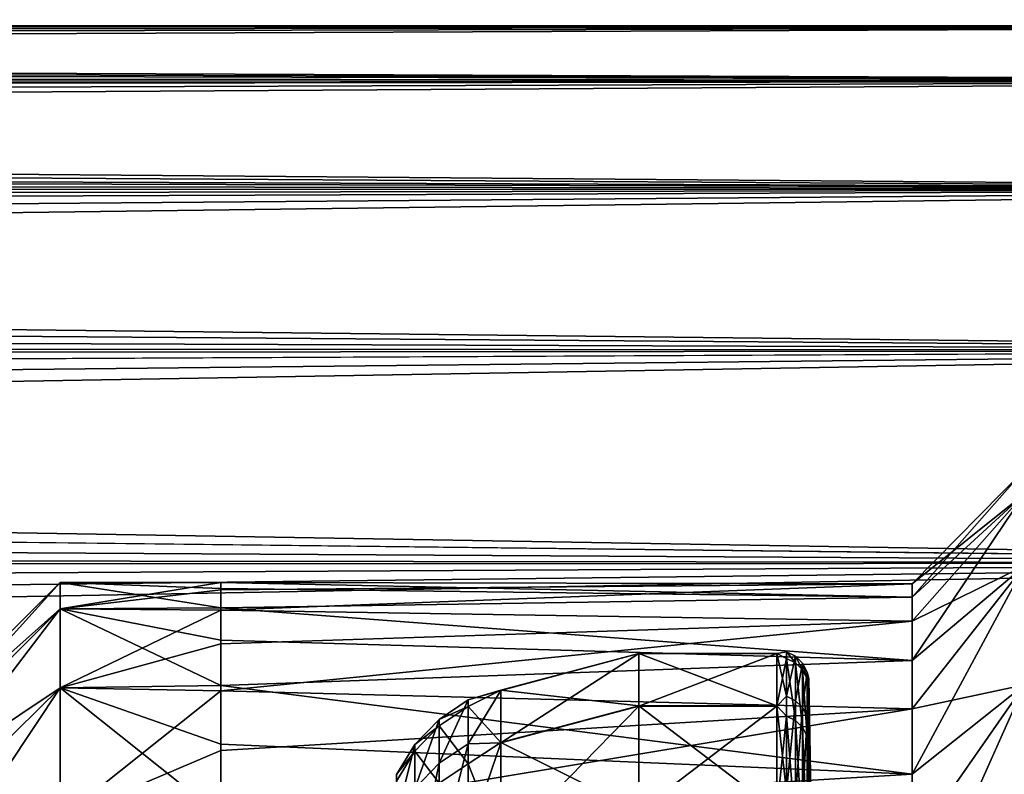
# Model space of a CAD drawing. Header units: metres. Extents: x -22 to 72, y -222 to 22.
# Tile 291 of 410: x 44.77 to 47.84, y 18.65 to 21. Entities that reach past the tile are written whole.
import ezdxf

# ---------------------------------------------------------------- set-up
doc = ezdxf.new("R2010")
doc.units = ezdxf.units.M
doc.layers.add('solid_509499_SW0002', color=7, linetype='CONTINUOUS')
doc.layers.add('solid_509499_SW0002_01', color=7, linetype='CONTINUOUS')

msp = doc.modelspace()

# ---------------------------------------------------------------- linework, layer by layer
at = {"layer": 'solid_509499_SW0002'}
for points in [[(50.400002, 20.978855, 67.057838), (11.842851, 20.999664, 67.881416), (11.843154, 20.999626, 68.125168)], [(50.400002, 20.978855, 67.057838), (11.845317, 20.998728, 67.768799), (11.842851, 20.999664, 67.881416)], [(50.400002, 20.978855, 67.057838), (11.843154, 20.999626, 68.125168), (11.848177, 20.996748, 68.36956)], [(50.400002, 20.978855, 67.057838), (11.848337, 20.997213, 67.657845), (11.845317, 20.998728, 67.768799)], [(50.400002, 20.978855, 67.057838), (11.848177, 20.996748, 68.36956), (11.869564, 20.983759, 68.825768)], [(50.400002, 20.978855, 67.057838), (11.899939, 20.965437, 66.795639), (11.848337, 20.997213, 67.657845)], [(50.400002, 20.978855, 68.942162), (11.869564, 20.983759, 68.825768), (11.907877, 20.960739, 69.283516)], [(50.400002, 20.978855, 68.942162), (50.400002, 20.978855, 67.057838), (11.869564, 20.983759, 68.825768)], [(50.400002, 20.978855, 67.057838), (50.400002, 20.809944, 65.181099), (11.899939, 20.965437, 66.795639)], [(50.400002, 20.809944, 65.181099), (11.949876, 20.935354, 66.353493), (11.899939, 20.965437, 66.795639)], [(50.400002, 20.978855, 68.942162), (11.907877, 20.960739, 69.283516), (11.963282, 20.927355, 69.745232)], [(50.400002, 20.978855, 68.942162), (11.963282, 20.927355, 69.745232), (12.036302, 20.883015, 70.213524)], [(50.400002, 20.978855, 68.942162), (12.036302, 20.883015, 70.213524), (12.12784, 20.826891, 70.690834)], [(50.400002, 20.809944, 70.818901), (50.400002, 20.978855, 68.942162), (12.12784, 20.826891, 70.690834)], [(50.400002, 20.809944, 65.181099), (12.016326, 20.895069, 65.90332), (11.949876, 20.935354, 66.353493)], [(50.400002, 20.809944, 65.181099), (12.099919, 20.843945, 65.444626), (12.016326, 20.895069, 65.90332)], [(50.400002, 20.809944, 65.181099), (12.201468, 20.781265, 64.976921), (12.099919, 20.843945, 65.444626)], [(50.400002, 20.809944, 70.818901), (12.12784, 20.826891, 70.690834), (12.239179, 20.757908, 71.179512)], [(50.400002, 20.809944, 65.181099), (50.400002, 20.473486, 63.327061), (12.201468, 20.781265, 64.976921)], [(50.400002, 20.809944, 70.818901), (12.239179, 20.757908, 71.179512), (12.37204, 20.674721, 71.681839)], [(50.400002, 20.809944, 70.818901), (12.37204, 20.674721, 71.681839), (12.528169, 20.575806, 72.199547)], [(50.400002, 20.473486, 72.672943), (50.400002, 20.809944, 70.818901), (12.528169, 20.575806, 72.199547)], [(50.400002, 20.473486, 63.327061), (12.32171, 20.706303, 64.500137), (12.201468, 20.781265, 64.976921)], [(50.400002, 20.473486, 63.327061), (12.461383, 20.618248, 64.014038), (12.32171, 20.706303, 64.500137)], [(50.400002, 20.473486, 63.327061), (12.621585, 20.51601, 63.517445), (12.461383, 20.618248, 64.014038)], [(50.400002, 20.473486, 72.672943), (12.528169, 20.575806, 72.199547), (12.709306, 20.459463, 72.733955)], [(50.400002, 20.473486, 63.327061), (12.804149, 20.397873, 63.007328), (12.621585, 20.51601, 63.517445)], [(50.400002, 20.473486, 72.672943), (12.709306, 20.459463, 72.733955), (12.916584, 20.324175, 73.284683)], [(50.400002, 20.473486, 63.327061), (50.400002, 19.972187, 61.510643), (12.804149, 20.397873, 63.007328)], [(50.400002, 20.473486, 72.672943), (12.916584, 20.324175, 73.284683), (13.150147, 20.168978, 73.849136)], [(50.400002, 20.473486, 72.672943), (13.150147, 20.168978, 73.849136), (13.408728, 19.993776, 74.422531)], [(50.400002, 19.972187, 74.489357), (50.400002, 20.473486, 72.672943), (13.408728, 19.993776, 74.422531)], [(50.400002, 19.972187, 61.510643), (13.011673, 20.261501, 62.479897), (12.804149, 20.397873, 63.007328)], [(50.400002, 19.972187, 61.510643), (13.244899, 20.105497, 61.936256), (13.011673, 20.261501, 62.479897)], [(50.400002, 19.972187, 61.510643), (13.503396, 19.929052, 61.37936), (13.244899, 20.105497, 61.936256)], [(50.400002, 19.972187, 74.489357), (13.408728, 19.993776, 74.422531), (13.691353, 19.798151, 75.002373)], [(50.400002, 19.972187, 61.510643), (50.400002, 19.310083, 59.746475), (13.503396, 19.929052, 61.37936)], [(50.400002, 19.972187, 74.489357), (13.691353, 19.798151, 75.002373), (13.995957, 19.582348, 75.584961)], [(50.400002, 19.972187, 74.489357), (13.995957, 19.582348, 75.584961), (14.312191, 19.352528, 76.153503)], [(50.400002, 19.310083, 76.253525), (50.400002, 19.972187, 74.489357), (14.312191, 19.352528, 76.153503)], [(50.400002, 19.310083, 59.746475), (13.785079, 19.732504, 60.814716), (13.503396, 19.929052, 61.37936)], [(50.400002, 19.310083, 59.746475), (14.084914, 19.518549, 60.252338), (13.785079, 19.732504, 60.814716)], [(50.400002, 19.310083, 59.746475), (14.387745, 19.297123, 59.716221), (14.084914, 19.518549, 60.252338)], [(50.400002, 19.310083, 76.253525), (14.312191, 19.352528, 76.153503), (14.625925, 19.118828, 76.68737)], [(50.400002, 19.310083, 59.746475), (50.400002, 18.492506, 58.048759), (14.387745, 19.297123, 59.716221)], [(50.400002, 18.492506, 58.048759), (14.685101, 19.074324, 59.215343), (14.387745, 19.297123, 59.716221)], [(50.400002, 19.310083, 76.253525), (14.625925, 19.118828, 76.68737), (14.926111, 18.889782, 77.174751)], [(50.400002, 19.310083, 76.253525), (14.926111, 18.889782, 77.174751), (15.22055, 18.659496, 77.634476)], [(50.400002, 18.492506, 77.951241), (50.400002, 19.310083, 76.253525), (15.22055, 18.659496, 77.634476)], [(50.400002, 18.492506, 58.048759), (14.975471, 18.851667, 58.747181), (14.685101, 19.074324, 59.215343)], [(50.400002, 18.492506, 58.048759), (15.263559, 18.62553, 58.300018), (14.975471, 18.851667, 58.747181)], [(50.400002, 18.492506, 77.951241), (15.22055, 18.659496, 77.634476), (15.518391, 18.420713, 78.083519)]]:
    msp.add_3dface(points, dxfattribs=at)
at = {"layer": 'solid_509499_SW0002_01'}
for points in [[(47.900002, 19.6, 68), (47.549999, 19.204662, 69.320389), (47.549999, 19.245459, 67.581856)], [(47.900002, 19.525415, 69.708252), (47.549999, 19.204662, 69.320389), (47.900002, 19.6, 68)], [(47.900002, 19.6, 68), (47.549999, 19.245459, 67.581856), (47.900002, 19.525415, 66.291748)], [(47.900002, 19.525415, 69.708252), (47.549999, 19.007137, 71.048157), (47.549999, 19.204662, 69.320389)], [(47.900002, 19.302233, 71.403503), (47.549999, 19.007137, 71.048157), (47.900002, 19.525415, 69.708252)], [(47.900002, 19.525415, 66.291748), (47.549999, 19.245459, 67.581856), (47.549999, 19.12919, 65.846733)], [(47.900002, 19.525415, 66.291748), (47.549999, 19.12919, 65.846733), (47.900002, 19.302233, 64.596497)], [(47.900002, 19.302233, 71.403503), (47.549999, 18.654491, 72.751045), (47.549999, 19.007137, 71.048157)], [(47.900002, 18.932146, 73.072853), (47.549999, 18.654491, 72.751045), (47.900002, 19.302233, 71.403503)], [(47.900002, 19.302233, 64.596497), (47.549999, 19.12919, 65.846733), (47.549999, 18.85681, 64.129181)], [(47.900002, 19.302233, 64.596497), (47.549999, 18.85681, 64.129181), (47.900002, 18.932146, 62.927147)], [(44.900002, 19.25, 68), (44.150002, 18.5, 68), (44.150002, 18.421082, 66.293022)], [(44.900002, 19.167885, 69.776146), (44.150002, 18.5, 68), (44.900002, 19.25, 68)], [(44.900002, 19.25, 68), (44.150002, 18.421082, 66.293022), (44.900002, 19.167885, 66.223854)], [(44.900002, 19.25, 68), (45.400002, 19.231361, 68.846893), (45.400002, 19.171614, 69.735435)], [(44.900002, 19.167885, 69.776146), (44.900002, 19.25, 68), (45.400002, 19.171614, 69.735435)], [(44.900002, 19.25, 68), (45.400002, 19.24995, 67.956543), (45.400002, 19.231361, 68.846893)], [(44.900002, 19.25, 68), (44.900002, 19.167885, 66.223854), (45.400002, 19.24995, 67.956543)], [(44.900002, 19.167885, 66.223854), (45.400002, 19.227343, 67.066284), (45.400002, 19.24995, 67.956543)], [(47.549999, 19.204662, 69.320389), (45.400002, 19.231361, 68.846893), (45.400002, 19.24995, 67.956543)], [(47.549999, 19.245459, 67.581856), (45.400002, 19.24995, 67.956543), (45.400002, 19.227343, 67.066284)], [(47.549999, 19.245459, 67.581856), (47.549999, 19.204662, 69.320389), (45.400002, 19.24995, 67.956543)], [(47.549999, 19.245459, 67.581856), (45.400002, 19.227343, 67.066284), (45.400002, 19.163582, 66.178024)], [(47.549999, 19.12919, 65.846733), (47.549999, 19.245459, 67.581856), (45.400002, 19.163582, 66.178024)], [(44.900002, 19.167885, 66.223854), (45.400002, 19.163582, 66.178024), (45.400002, 19.227343, 67.066284)], [(47.549999, 19.204662, 69.320389), (45.400002, 19.171614, 69.735435), (45.400002, 19.231361, 68.846893)], [(47.549999, 19.204662, 69.320389), (47.549999, 19.007137, 71.048157), (45.400002, 19.171614, 69.735435)], [(44.900002, 19.167885, 69.776146), (44.150002, 18.421082, 69.706978), (44.150002, 18.5, 68)], [(44.900002, 18.922237, 71.537148), (44.150002, 18.421082, 69.706978), (44.900002, 19.167885, 69.776146)], [(44.900002, 19.167885, 66.223854), (44.150002, 18.421082, 66.293022), (44.150002, 18.184998, 64.600609)], [(44.900002, 19.167885, 66.223854), (44.150002, 18.184998, 64.600609), (44.900002, 18.922237, 64.462852)], [(44.900002, 19.167885, 69.776146), (45.400002, 19.171614, 69.735435), (45.400002, 19.070835, 70.620262)], [(44.900002, 19.167885, 69.776146), (45.400002, 19.070835, 70.620262), (45.400002, 18.929241, 71.499481)], [(44.900002, 18.922237, 71.537148), (44.900002, 19.167885, 69.776146), (45.400002, 18.929241, 71.499481)], [(44.900002, 19.167885, 66.223854), (44.900002, 18.922237, 64.462852), (45.400002, 19.163582, 66.178024)], [(44.900002, 18.922237, 64.462852), (45.400002, 19.058809, 65.293663), (45.400002, 19.163582, 66.178024)], [(47.549999, 19.007137, 71.048157), (45.400002, 19.070835, 70.620262), (45.400002, 19.171614, 69.735435)], [(47.549999, 19.12919, 65.846733), (45.400002, 19.163582, 66.178024), (45.400002, 19.058809, 65.293663)], [(47.549999, 19.12919, 65.846733), (45.400002, 19.058809, 65.293663), (45.400002, 18.913248, 64.415092)], [(47.549999, 18.85681, 64.129181), (47.549999, 19.12919, 65.846733), (45.400002, 18.913248, 64.415092)], [(44.900002, 18.922237, 64.462852), (45.400002, 18.913248, 64.415092), (45.400002, 19.058809, 65.293663)], [(47.549999, 19.007137, 71.048157), (45.400002, 18.929241, 71.499481), (45.400002, 19.070835, 70.620262)], [(46.270592, 18.914351, 68.882774), (46.700001, 19.029278, 68.88829), (46.700001, 19.029675, 67.120232)], [(46.270592, 18.914745, 67.125732), (46.700001, 19.029675, 67.120232), (46.700001, 18.866238, 65.360382)], [(46.270592, 18.914745, 67.125732), (46.270592, 18.914351, 68.882774), (46.700001, 19.029675, 67.120232)], [(46.270592, 18.751091, 70.632217), (46.700001, 18.865025, 70.64827), (46.700001, 19.029278, 68.88829)], [(46.270592, 18.914351, 68.882774), (46.270592, 18.751091, 70.632217), (46.700001, 19.029278, 68.88829)], [(47.12904, 19.029682, 67.120415), (46.700001, 19.029675, 67.120232), (46.700001, 19.029278, 68.88829)], [(47.12904, 19.029285, 68.888138), (47.12904, 19.029682, 67.120415), (46.700001, 19.029278, 68.88829)], [(47.12904, 19.029682, 67.120415), (47.12904, 18.866222, 65.360268), (46.700001, 19.029675, 67.120232)], [(47.12904, 18.866222, 65.360268), (46.700001, 18.866238, 65.360382), (46.700001, 19.029675, 67.120232)], [(47.12904, 19.029285, 68.888138), (46.700001, 19.029278, 68.88829), (46.700001, 18.865025, 70.64827)], [(47.12904, 18.865032, 70.648216), (47.12904, 19.029285, 68.888138), (46.700001, 18.865025, 70.64827)], [(47.159607, 19.034344, 68.643326), (47.12904, 19.029682, 67.120415), (47.12904, 19.029285, 68.888138)], [(47.159607, 19.034344, 68.643326), (47.159607, 19.013613, 66.903343), (47.12904, 19.029682, 67.120415)], [(47.159607, 18.896177, 70.377945), (47.159607, 19.034344, 68.643326), (47.12904, 19.029285, 68.888138)], [(47.159607, 19.013613, 66.903343), (47.12904, 18.866222, 65.360268), (47.12904, 19.029682, 67.120415)], [(47.159607, 18.896177, 70.377945), (47.12904, 19.029285, 68.888138), (47.12904, 18.865032, 70.648216)], [(47.187275, 18.999716, 66.904144), (47.159607, 19.013613, 66.903343), (47.159607, 19.034344, 68.643326)], [(47.187275, 19.020432, 68.64286), (47.159607, 19.034344, 68.643326), (47.159607, 18.896177, 70.377945)], [(47.187275, 19.020432, 68.64286), (47.187275, 18.999716, 66.904144), (47.159607, 19.034344, 68.643326)], [(47.187275, 18.882366, 70.376205), (47.187275, 19.020432, 68.64286), (47.159607, 18.896177, 70.377945)], [(47.209358, 18.978031, 66.905396), (47.187275, 18.999716, 66.904144), (47.187275, 19.020432, 68.64286)], [(47.209358, 18.998724, 68.64212), (47.187275, 19.020432, 68.64286), (47.187275, 18.882366, 70.376205)], [(47.209358, 18.998724, 68.64212), (47.209358, 18.978031, 66.905396), (47.187275, 19.020432, 68.64286)], [(47.549999, 19.007137, 71.048157), (47.549999, 18.654491, 72.751045), (45.400002, 18.929241, 71.499481)], [(47.159607, 19.013613, 66.903343), (47.159607, 18.834156, 65.172516), (47.12904, 18.866222, 65.360268)], [(47.187275, 18.820391, 65.174583), (47.159607, 18.834156, 65.172516), (47.159607, 19.013613, 66.903343)], [(47.187275, 18.999716, 66.904144), (47.187275, 18.820391, 65.174583), (47.159607, 19.013613, 66.903343)], [(47.209358, 18.798912, 65.177803), (47.187275, 18.820391, 65.174583), (47.187275, 18.999716, 66.904144)], [(47.209358, 18.978031, 66.905396), (47.209358, 18.798912, 65.177803), (47.187275, 18.999716, 66.904144)], [(47.209358, 18.860817, 70.373489), (47.209358, 18.998724, 68.64212), (47.187275, 18.882366, 70.376205)], [(47.223732, 18.950644, 66.906975), (47.209358, 18.978031, 66.905396), (47.209358, 18.998724, 68.64212)], [(47.223732, 18.971306, 68.641197), (47.209358, 18.998724, 68.64212), (47.209358, 18.860817, 70.373489)], [(47.223732, 18.971306, 68.641197), (47.223732, 18.950644, 66.906975), (47.209358, 18.998724, 68.64212)], [(47.223732, 18.771782, 65.181877), (47.209358, 18.798912, 65.177803), (47.209358, 18.978031, 66.905396)], [(47.223732, 18.950644, 66.906975), (47.223732, 18.771782, 65.181877), (47.209358, 18.978031, 66.905396)], [(47.223732, 18.833597, 70.370064), (47.223732, 18.971306, 68.641197), (47.209358, 18.860817, 70.373489)], [(47.223732, 18.971306, 68.641197), (47.229023, 18.931137, 68.88356), (47.229023, 18.951744, 68.004265)], [(47.223732, 18.833597, 70.370064), (47.229023, 18.931137, 68.88356), (47.223732, 18.971306, 68.641197)], [(47.223732, 18.971306, 68.641197), (47.229023, 18.951744, 68.004265), (47.229023, 18.931534, 67.124954)], [(47.223732, 18.971306, 68.641197), (47.229023, 18.931534, 67.124954), (47.223732, 18.950644, 66.906975)], [(44.900002, 18.922237, 71.537148), (45.400002, 18.929241, 71.499481), (45.400002, 18.747133, 72.371208)], [(47.549999, 18.654491, 72.751045), (45.400002, 18.747133, 72.371208), (45.400002, 18.929241, 71.499481)], [(47.223732, 18.950644, 66.906975), (47.229023, 18.931534, 67.124954), (47.229023, 18.870546, 66.247536)], [(47.223732, 18.950644, 66.906975), (47.229023, 18.870546, 66.247536), (47.229023, 18.768915, 65.373886)], [(47.223732, 18.950644, 66.906975), (47.229023, 18.768915, 65.373886), (47.223732, 18.771782, 65.181877)], [(47.223732, 18.833597, 70.370064), (47.229023, 18.869757, 69.760956), (47.229023, 18.931137, 68.88356)], [(47.246571, 17.934925, 67.355263), (47.229023, 18.951744, 68.004265), (47.229023, 18.931137, 68.88356)], [(47.246571, 17.934925, 67.355263), (47.229023, 18.931534, 67.124954), (47.229023, 18.951744, 68.004265)], [(47.246571, 17.798929, 65.703186), (47.229023, 18.870546, 66.247536), (47.229023, 18.931534, 67.124954)], [(47.246571, 17.934925, 67.355263), (47.246571, 17.798929, 65.703186), (47.229023, 18.931534, 67.124954)], [(47.246571, 17.917906, 69.01284), (47.229023, 18.931137, 68.88356), (47.229023, 18.869757, 69.760956)], [(47.246571, 17.917906, 69.01284), (47.246571, 17.934925, 67.355263), (47.229023, 18.931137, 68.88356)], [(47.900002, 18.932146, 73.072853), (47.549999, 18.149605, 74.415169), (47.549999, 18.654491, 72.751045)], [(47.900002, 18.417974, 74.703598), (47.549999, 18.149605, 74.415169), (47.900002, 18.932146, 73.072853)], [(47.900002, 18.932146, 62.927147), (47.549999, 18.85681, 64.129181), (47.549999, 18.430536, 62.443218)], [(47.900002, 18.932146, 62.927147), (47.549999, 18.430536, 62.443218), (47.900002, 18.417974, 61.296406)], [(44.900002, 18.922237, 71.537148), (44.150002, 18.184998, 71.399391), (44.150002, 18.421082, 69.706978)], [(44.900002, 18.515154, 73.267975), (44.150002, 18.184998, 71.399391), (44.900002, 18.922237, 71.537148)], [(44.900002, 18.922237, 64.462852), (44.150002, 18.184998, 64.600609), (44.150002, 17.793766, 62.937202)], [(44.900002, 18.922237, 64.462852), (44.150002, 17.793766, 62.937202), (44.900002, 18.515154, 62.732021)], [(44.900002, 18.922237, 71.537148), (45.400002, 18.747133, 72.371208), (45.400002, 18.524906, 73.233582)], [(44.900002, 18.515154, 73.267975), (44.900002, 18.922237, 71.537148), (45.400002, 18.524906, 73.233582)], [(44.900002, 18.922237, 64.462852), (44.900002, 18.515154, 62.732021), (45.400002, 18.913248, 64.415092)], [(44.900002, 18.515154, 62.732021), (45.400002, 18.727207, 63.544193), (45.400002, 18.913248, 64.415092)], [(47.549999, 18.85681, 64.129181), (45.400002, 18.913248, 64.415092), (45.400002, 18.727207, 63.544193)], [(46.169514, 18.884901, 68.638275), (46.270592, 18.914351, 68.882774), (46.270592, 18.914745, 67.125732)], [(46.169514, 18.864332, 66.911957), (46.270592, 18.914745, 67.125732), (46.270592, 18.752272, 65.376213)], [(46.169514, 18.884901, 68.638275), (46.270592, 18.914745, 67.125732), (46.169514, 18.864332, 66.911957)], [(46.169514, 18.747818, 70.359268), (46.270592, 18.751091, 70.632217), (46.270592, 18.914351, 68.882774)], [(46.169514, 18.747818, 70.359268), (46.270592, 18.914351, 68.882774), (46.169514, 18.884901, 68.638275)], [(46.270592, 18.752272, 65.376213), (46.270592, 18.914745, 67.125732), (46.700001, 18.866238, 65.360382)], [(46.169514, 18.884901, 68.638275), (46.078857, 18.824461, 68.63623), (46.078857, 18.687819, 70.351723)], [(46.169514, 18.884901, 68.638275), (46.169514, 18.864332, 66.911957), (46.078857, 18.824461, 68.63623)], [(46.169514, 18.747818, 70.359268), (46.169514, 18.884901, 68.638275), (46.078857, 18.687819, 70.351723)], [(46.270592, 18.752272, 65.376213), (46.700001, 18.866238, 65.360382), (46.700001, 18.540314, 63.622871)], [(47.12904, 18.54031, 63.622852), (46.700001, 18.540314, 63.622871), (46.700001, 18.866238, 65.360382)], [(47.12904, 18.866222, 65.360268), (47.12904, 18.54031, 63.622852), (46.700001, 18.866238, 65.360382)], [(47.159607, 18.600267, 72.092705), (47.159607, 18.896177, 70.377945), (47.12904, 18.865032, 70.648216)], [(47.159607, 18.834156, 65.172516), (47.12904, 18.54031, 63.622852), (47.12904, 18.866222, 65.360268)], [(47.187275, 18.882366, 70.376205), (47.159607, 18.896177, 70.377945), (47.159607, 18.600267, 72.092705)], [(47.187275, 18.58667, 72.089714), (47.187275, 18.882366, 70.376205), (47.159607, 18.600267, 72.092705)], [(47.209358, 18.860817, 70.373489), (47.187275, 18.882366, 70.376205), (47.187275, 18.58667, 72.089714)], [(47.223732, 18.833597, 70.370064), (47.229023, 18.767733, 70.634552), (47.229023, 18.869757, 69.760956)], [(47.246571, 17.798929, 65.703186), (47.229023, 18.768915, 65.373886), (47.229023, 18.870546, 66.247536)], [(47.246571, 17.917906, 69.01284), (47.229023, 18.869757, 69.760956), (47.229023, 18.767733, 70.634552)], [(47.549999, 18.85681, 64.129181), (45.400002, 18.727207, 63.544193), (45.400002, 18.501087, 62.682831)], [(47.549999, 18.430536, 62.443218), (47.549999, 18.85681, 64.129181), (45.400002, 18.501087, 62.682831)], [(46.169514, 18.864332, 66.911957), (46.078857, 18.803959, 66.915436), (46.078857, 18.824461, 68.63623)], [(46.169514, 18.864332, 66.911957), (46.169514, 18.686285, 65.194717), (46.078857, 18.803959, 66.915436)], [(46.169514, 18.864332, 66.911957), (46.270592, 18.752272, 65.376213), (46.169514, 18.686285, 65.194717)], [(46.270592, 18.426371, 72.358994), (46.700001, 18.538387, 72.385284), (46.700001, 18.865025, 70.64827)], [(46.270592, 18.751091, 70.632217), (46.270592, 18.426371, 72.358994), (46.700001, 18.865025, 70.64827)], [(47.12904, 18.865032, 70.648216), (46.700001, 18.865025, 70.64827), (46.700001, 18.538387, 72.385284)], [(47.12904, 18.53834, 72.385483), (47.12904, 18.865032, 70.648216), (46.700001, 18.538387, 72.385284)], [(47.159607, 18.600267, 72.092705), (47.12904, 18.865032, 70.648216), (47.12904, 18.53834, 72.385483)], [(47.209358, 18.565458, 72.085045), (47.209358, 18.860817, 70.373489), (47.187275, 18.58667, 72.089714)], [(47.223732, 18.833597, 70.370064), (47.209358, 18.860817, 70.373489), (47.209358, 18.565458, 72.085045)], [(46.078857, 18.824461, 68.63623), (46.003456, 18.745827, 68.633575), (46.003456, 18.609755, 70.341896)], [(46.078857, 18.824461, 68.63623), (46.078857, 18.803959, 66.915436), (46.003456, 18.745827, 68.633575)], [(46.078857, 18.687819, 70.351723), (46.078857, 18.824461, 68.63623), (46.003456, 18.609755, 70.341896)], [(47.159607, 18.834156, 65.172516), (47.159607, 18.497475, 63.46529), (47.12904, 18.54031, 63.622852)], [(47.187275, 18.483953, 63.468605), (47.159607, 18.497475, 63.46529), (47.159607, 18.834156, 65.172516)], [(47.187275, 18.820391, 65.174583), (47.187275, 18.483953, 63.468605), (47.159607, 18.834156, 65.172516)], [(47.209358, 18.462858, 63.473778), (47.187275, 18.483953, 63.468605), (47.187275, 18.820391, 65.174583)], [(47.209358, 18.798912, 65.177803), (47.209358, 18.462858, 63.473778), (47.187275, 18.820391, 65.174583)], [(47.223732, 18.538666, 72.079147), (47.223732, 18.833597, 70.370064), (47.209358, 18.565458, 72.085045)], [(47.223732, 18.538666, 72.079147), (47.229023, 18.767733, 70.634552), (47.223732, 18.833597, 70.370064)], [(46.078857, 18.803959, 66.915436), (46.003456, 18.72541, 66.919968), (46.003456, 18.745827, 68.633575)], [(46.078857, 18.803959, 66.915436), (46.078857, 18.62648, 65.20369), (46.003456, 18.72541, 66.919968)], [(46.169514, 18.686285, 65.194717), (46.078857, 18.62648, 65.20369), (46.078857, 18.803959, 66.915436)], [(47.223732, 18.436213, 63.480309), (47.209358, 18.462858, 63.473778), (47.209358, 18.798912, 65.177803)], [(47.223732, 18.771782, 65.181877), (47.223732, 18.436213, 63.480309), (47.209358, 18.798912, 65.177803)], [(47.549999, 18.654491, 72.751045), (45.400002, 18.524906, 73.233582), (45.400002, 18.747133, 72.371208)], [(46.003456, 18.745827, 68.633575), (45.946892, 18.652735, 68.630432), (45.946892, 18.517338, 70.330269)], [(46.003456, 18.745827, 68.633575), (46.003456, 18.72541, 66.919968), (45.946892, 18.652735, 68.630432)], [(46.003456, 18.609755, 70.341896), (46.003456, 18.745827, 68.633575), (45.946892, 18.517338, 70.330269)], [(46.169514, 18.747818, 70.359268), (46.078857, 18.687819, 70.351723), (46.078857, 18.39517, 72.047577)], [(46.169514, 18.454231, 72.06057), (46.169514, 18.747818, 70.359268), (46.078857, 18.39517, 72.047577)], [(46.169514, 18.686285, 65.194717), (46.270592, 18.752272, 65.376213), (46.270592, 18.428328, 63.649292)], [(46.169514, 18.454231, 72.06057), (46.270592, 18.426371, 72.358994), (46.270592, 18.751091, 70.632217)], [(46.169514, 18.454231, 72.06057), (46.270592, 18.751091, 70.632217), (46.169514, 18.747818, 70.359268)], [(46.270592, 18.428328, 63.649292), (46.270592, 18.752272, 65.376213), (46.700001, 18.540314, 63.622871)], [(47.223732, 18.771782, 65.181877), (47.229023, 18.768915, 65.373886), (47.229023, 18.62686, 64.505898)], [(47.223732, 18.771782, 65.181877), (47.229023, 18.62686, 64.505898), (47.229023, 18.444683, 63.645428)], [(47.223732, 18.771782, 65.181877), (47.229023, 18.444683, 63.645428), (47.223732, 18.436213, 63.480309)], [(47.223732, 18.538666, 72.079147), (47.229023, 18.625286, 71.50248), (47.229023, 18.767733, 70.634552)], [(47.246571, 17.511078, 64.070709), (47.229023, 18.62686, 64.505898), (47.229023, 18.768915, 65.373886)], [(47.246571, 17.798929, 65.703186), (47.246571, 17.511078, 64.070709), (47.229023, 18.768915, 65.373886)], [(47.246571, 17.748018, 70.661774), (47.229023, 18.767733, 70.634552), (47.229023, 18.625286, 71.50248)], [(47.246571, 17.748018, 70.661774), (47.246571, 17.917906, 69.01284), (47.229023, 18.767733, 70.634552)], [(44.900002, 18.515154, 62.732021), (45.400002, 18.501087, 62.682831), (45.400002, 18.727207, 63.544193)], [(46.003456, 18.72541, 66.919968), (45.946892, 18.63242, 66.925331), (45.946892, 18.652735, 68.630432)], [(46.003456, 18.72541, 66.919968), (46.003456, 18.548674, 65.21537), (45.946892, 18.63242, 66.925331)], [(46.078857, 18.62648, 65.20369), (46.003456, 18.548674, 65.21537), (46.003456, 18.72541, 66.919968)], [(46.078857, 18.687819, 70.351723), (46.003456, 18.609755, 70.341896), (46.003456, 18.318329, 72.03067)], [(46.078857, 18.39517, 72.047577), (46.078857, 18.687819, 70.351723), (46.003456, 18.318329, 72.03067)], [(46.169514, 18.686285, 65.194717), (46.169514, 18.352245, 63.500893), (46.078857, 18.62648, 65.20369)], [(46.169514, 18.686285, 65.194717), (46.270592, 18.428328, 63.649292), (46.169514, 18.352245, 63.500893)], [(47.549999, 18.654491, 72.751045), (47.549999, 18.149605, 74.415169), (45.400002, 18.524906, 73.233582)]]:
    msp.add_3dface(points, dxfattribs=at)

doc.saveas('drawing.dxf')
